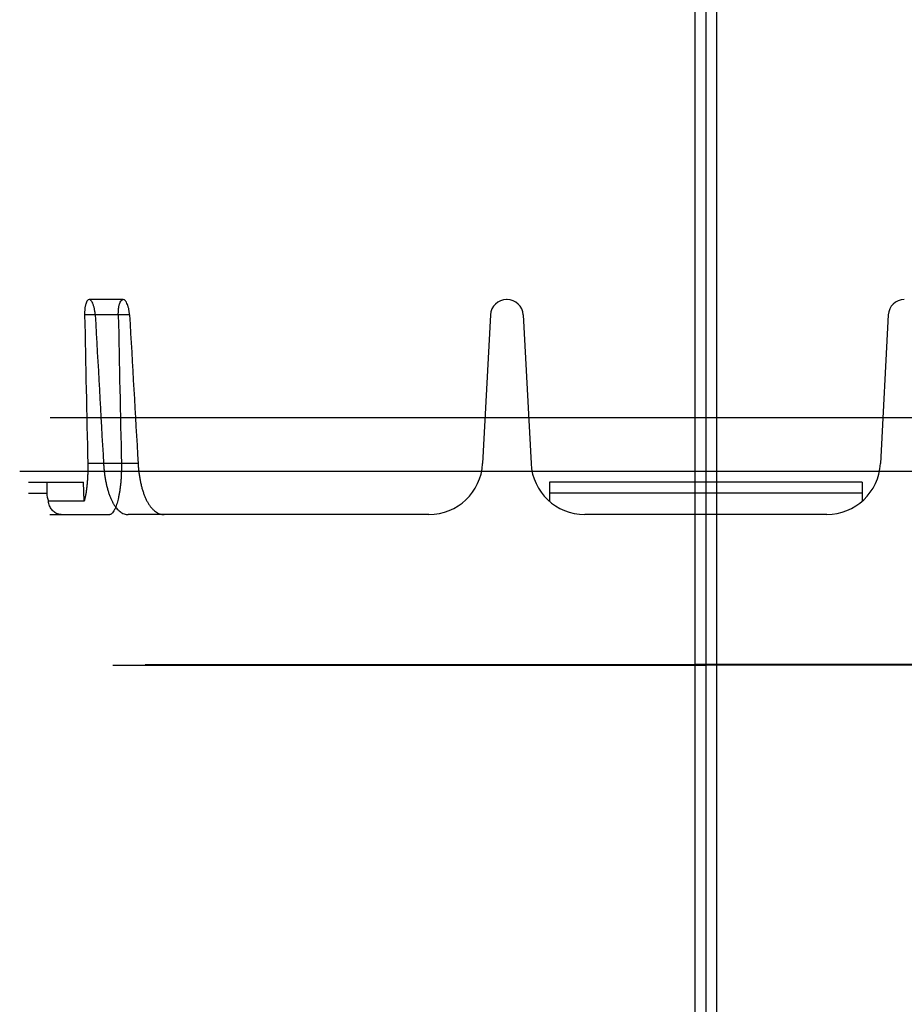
# Model space of a CAD drawing. Header units: millimetres. Extents: x 0 to 297, y 0 to 210.
# Tile 268 of 438: x 146.45 to 146.943, y 158.347 to 158.896. Entities that reach past the tile are written whole.
import ezdxf

# ---------------------------------------------------------------- set-up
doc = ezdxf.new("R2010")
doc.units = ezdxf.units.MM
doc.header["$LTSCALE"] = 16.335
for name, color, linetype in [('INTFCLR_1', 7, 'CONTINUOUS'), ('INTFCLR_144815', 7, 'CONTINUOUS'), ('INTFCLR_72935', 7, 'CONTINUOUS')]:
    doc.layers.add(name, color=color, linetype=linetype)

msp = doc.modelspace()

# ---------------------------------------------------------------- linework, layer by layer
at = {"layer": 'INTFCLR_1', "color": 6, "linetype": 'Continuous'}
for p, q in [((146.82664, 159.65561), (146.82664, 156.85703)), ((146.83264, 159.65667), (146.83264, 156.87568)), ((146.83264, 158.5363), (146.82664, 158.5363)), ((146.83264, 158.53598), (146.82664, 158.53598)), ((147.14557, 158.53631), (146.83264, 158.53631)), ((147.16357, 158.53597), (146.83264, 158.53597))]:
    msp.add_line(p, q, dxfattribs=at)
at = {"layer": 'INTFCLR_144815', "color": 9, "linetype": 'Continuous'}
for p, q in [((146.50754, 158.73998), (146.48845, 158.73998)), ((146.51107, 158.73145), (146.48599, 158.73145)), ((146.51584, 158.64841), (146.48776, 158.64841)), ((146.45464, 158.63198), (146.46484, 158.63198)), ((146.91988, 158.63198), (146.74539, 158.63198)), ((146.46664, 158.61998), (146.50003, 158.61998)), ((146.53044, 158.61998), (146.51034, 158.61998)), ((146.90017, 158.61998), (146.7651, 158.61998))]:
    msp.add_line(p, q, dxfattribs=at)
at = {"layer": 'INTFCLR_144815', "color": 6, "linetype": 'Continuous'}
for p, q in [((146.72181, 158.73998), (146.72147, 158.73998)), ((146.71248, 158.73145), (146.70813, 158.64841)), ((146.73079, 158.73145), (146.73515, 158.64841)), ((146.93448, 158.73145), (146.93013, 158.64841)), ((147.08834, 158.67398), (146.46673, 158.67398)), ((147.2155, 158.64398), (146.44977, 158.64398)), ((146.45464, 158.63798), (146.4854, 158.63798)), ((146.46484, 158.63798), (146.46484, 158.63198)), ((146.48578, 158.62736), (146.4854, 158.63798)), ((146.74539, 158.63798), (146.74539, 158.62736)), ((146.91988, 158.63798), (146.74539, 158.63798)), ((146.91988, 158.63798), (146.91988, 158.62736)), ((146.48578, 158.62736), (146.46579, 158.62736)), ((146.67817, 158.61998), (146.53044, 158.61998))]:
    msp.add_line(p, q, dxfattribs=at)
for centre, radius, start, end in [((146.72147, 158.73098), 0.009, 90, 177), ((146.72181, 158.73098), 0.009, 3, 90), ((146.94347, 158.73098), 0.009, 90, 177), ((146.67817, 158.64998), 0.03, 270, 357), ((146.7651, 158.64998), 0.03, 183, 270), ((146.90017, 158.64998), 0.03, 270, 357), ((146.47657, 158.63198), 0.01172, 180.0258, 203.1993)]:
    msp.add_arc(centre, radius, start, end, dxfattribs=at)
for centre, major_axis, start_param, end_param in [((146.83264, 163.49818), (0, 10.07011), -4.219293, -4.209908), ((146.83264, 171.11682), (0, 15.14662), -3.754987, -3.745398), ((146.83264, 163.08633), (0, 9.45201), -4.233565, -4.223641), ((146.83264, 170.70496), (0, 14.52851), -3.74371, -3.733543)]:
    msp.add_ellipse(centre, major_axis=major_axis, ratio=0.039078, start_param=start_param, end_param=end_param, dxfattribs=at)
for points, knots in [([(146.48845, 158.73998), (146.4881, 158.73998), (146.48746, 158.73953), (146.48694, 158.73856), (146.48662, 158.7376), (146.4864, 158.7367), (146.48626, 158.73592), (146.48614, 158.73509), (146.48606, 158.73422), (146.48601, 158.73332), (146.48598, 158.73239), (146.48599, 158.73176), (146.48599, 158.73145)], [0, 0, 0, 0, 0.111738, 0.218505, 0.355145, 0.433687, 0.518192, 0.607837, 0.701792, 0.799179, 0.898867, 1, 1, 1, 1]), ([(146.49191, 158.73145), (146.49189, 158.73176), (146.49185, 158.73237), (146.49175, 158.73327), (146.49161, 158.73415), (146.49145, 158.735), (146.49126, 158.73582), (146.49105, 158.73658), (146.49074, 158.73749), (146.49032, 158.73843), (146.48969, 158.73943), (146.48899, 158.73998), (146.48856, 158.73998)], [0, 0, 0, 0, 0.096387, 0.191001, 0.284272, 0.374843, 0.461917, 0.544925, 0.623251, 0.761018, 0.863441, 1, 1, 1, 1]), ([(146.50481, 158.73145), (146.5048, 158.73177), (146.5048, 158.73239), (146.50483, 158.73332), (146.50489, 158.73423), (146.50498, 158.7351), (146.5051, 158.73593), (146.50525, 158.7367), (146.50548, 158.73761), (146.50583, 158.73856), (146.50638, 158.73954), (146.50706, 158.73998), (146.50742, 158.73998)], [0, 0, 0, 0, 0.100686, 0.199806, 0.296457, 0.389525, 0.478301, 0.562047, 0.639974, 0.776078, 0.883742, 1, 1, 1, 1]), ([(146.51107, 158.73145), (146.51105, 158.73175), (146.51101, 158.73236), (146.5109, 158.73325), (146.51077, 158.73413), (146.5106, 158.73497), (146.5104, 158.73578), (146.51018, 158.73655), (146.50986, 158.73745), (146.50941, 158.7384), (146.50874, 158.73943), (146.508, 158.73998), (146.50754, 158.73998)], [0, 0, 0, 0, 0.094519, 0.187338, 0.278998, 0.368146, 0.454056, 0.536212, 0.614071, 0.751931, 0.858216, 1, 1, 1, 1]), ([(146.48776, 158.64841), (146.48777, 158.64762), (146.48779, 158.64604), (146.48776, 158.6437), (146.48768, 158.64139), (146.48755, 158.63913), (146.48736, 158.63694), (146.48713, 158.63482), (146.48686, 158.6328), (146.48654, 158.63088), (146.48619, 158.62908), (146.48592, 158.62792), (146.48578, 158.62736)], [0, 0, 0, 0, 0.111971, 0.222747, 0.331945, 0.438969, 0.542937, 0.643665, 0.740168, 0.832078, 0.91891, 1, 1, 1, 1]), ([(146.49656, 158.64841), (146.49661, 158.64763), (146.49672, 158.64608), (146.49695, 158.64378), (146.49725, 158.64151), (146.49761, 158.6393), (146.49804, 158.63715), (146.49853, 158.63508), (146.49908, 158.63309), (146.4997, 158.6312), (146.50037, 158.62944), (146.50111, 158.62778), (146.50191, 158.62625), (146.50277, 158.62485), (146.5037, 158.62361), (146.50468, 158.62252), (146.50572, 158.62161), (146.50682, 158.62089), (146.50797, 158.62036), (146.50914, 158.62005), (146.50994, 158.61998), (146.51034, 158.61998)], [0, 0, 0, 0, 0.068908, 0.137058, 0.204518, 0.27085, 0.334779, 0.397616, 0.459127, 0.517438, 0.572505, 0.625918, 0.677609, 0.725149, 0.770874, 0.813793, 0.854336, 0.8929, 0.929663, 0.964746, 1, 1, 1, 1]), ([(146.50651, 158.64841), (146.50653, 158.64763), (146.50654, 158.64609), (146.50651, 158.64381), (146.50642, 158.64156), (146.50629, 158.63936), (146.5061, 158.63723), (146.50587, 158.63517), (146.50559, 158.63319), (146.50527, 158.6313), (146.50492, 158.62952), (146.50452, 158.62786), (146.5041, 158.62633), (146.50366, 158.62495), (146.50321, 158.62376), (146.50277, 158.6228), (146.50226, 158.62183), (146.50156, 158.62074), (146.50062, 158.61998), (146.50003, 158.61998)], [0, 0, 0, 0, 0.077279, 0.153213, 0.228108, 0.301415, 0.372226, 0.441241, 0.507787, 0.571481, 0.632134, 0.688999, 0.741498, 0.790036, 0.833117, 0.868072, 0.895606, 0.94153, 1, 1, 1, 1]), ([(146.51584, 158.64841), (146.51589, 158.64764), (146.516, 158.64612), (146.51623, 158.64385), (146.51654, 158.64162), (146.51691, 158.63942), (146.51735, 158.63729), (146.51786, 158.63522), (146.51844, 158.63324), (146.51908, 158.63134), (146.5198, 158.62955), (146.52058, 158.62787), (146.52143, 158.62632), (146.52234, 158.62492), (146.52332, 158.62366), (146.52437, 158.62256), (146.52548, 158.62164), (146.52665, 158.62091), (146.52787, 158.62038), (146.52914, 158.62005), (146.53, 158.61998), (146.53044, 158.61998)], [0, 0, 0, 0, 0.06661, 0.132711, 0.19824, 0.262977, 0.326101, 0.387982, 0.44796, 0.505979, 0.562102, 0.615508, 0.666833, 0.71539, 0.761566, 0.805358, 0.846867, 0.886652, 0.924856, 0.962476, 1, 1, 1, 1]), ([(146.47292, 158.61998), (146.47262, 158.61998), (146.47204, 158.62002), (146.47117, 158.62021), (146.47029, 158.62054), (146.46936, 158.62106), (146.46846, 158.6218), (146.46765, 158.6227), (146.46697, 158.62375), (146.46643, 158.62489), (146.46603, 158.6261), (146.46586, 158.62694), (146.46579, 158.62736)], [0, 0, 0, 0, 0.081313, 0.15473, 0.237219, 0.333868, 0.438394, 0.546741, 0.658619, 0.770417, 0.88402, 1, 1, 1, 1])]:
    msp.add_open_spline(points, degree=3, knots=knots, dxfattribs=at)
at = {"layer": 'INTFCLR_72935', "color": 6, "linetype": 'Continuous'}
for p, q in [((146.83264, 159.65667), (146.83264, 156.85597)), ((146.83864, 159.65561), (146.83864, 156.85703)), ((146.5017, 158.53597), (146.83264, 158.53597)), ((146.5197, 158.53631), (146.83264, 158.53631)), ((146.83264, 158.5363), (146.83864, 158.5363)), ((146.83264, 158.53598), (146.83864, 158.53598))]:
    msp.add_line(p, q, dxfattribs=at)

doc.saveas('drawing.dxf')
